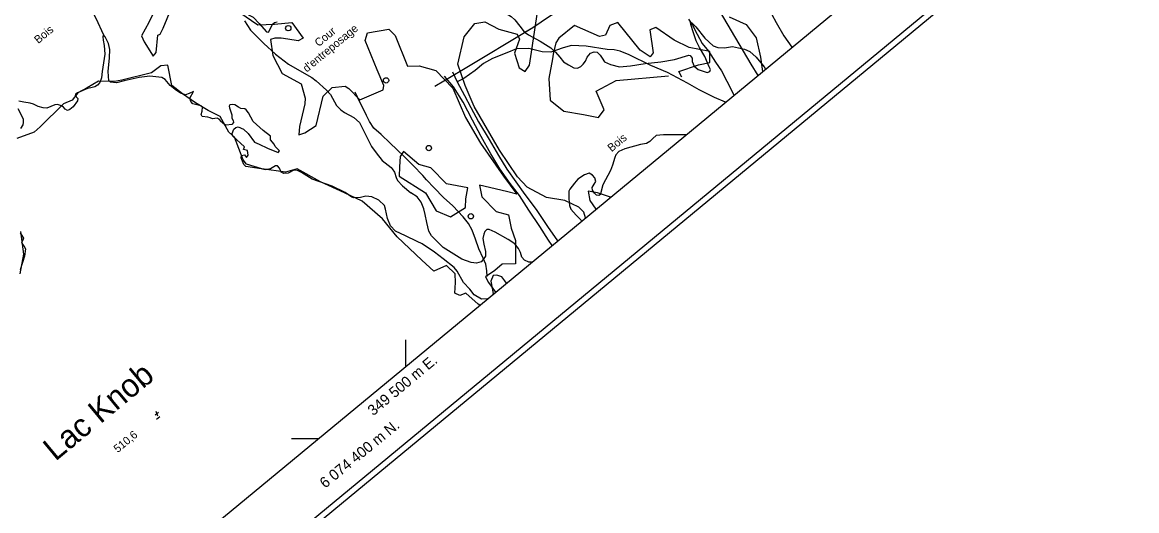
# Model space of a CAD drawing. Extents: x 347059 to 352153, y 6073752 to 6078601.
# Drawn here: x 349284 to 349911, y 6074359 to 6074634 of the extents above; entities that cross this region are included whole.
import ezdxf

# ---------------------------------------------------------------- set-up
doc = ezdxf.new("R2010")
doc.units = 0
for name, color, linetype in [('Level 19', 7, 'Continuous'), ('Level 2', 7, 'Continuous'), ('Level 22', 7, 'Continuous'), ('Level 3', 7, 'Continuous'), ('Level 36', 7, 'Continuous'), ('Level 37', 7, 'Continuous'), ('Level 4', 7, 'Continuous'), ('Level 44', 7, 'Continuous'), ('Level 57', 7, 'Continuous'), ('Level 60', 7, 'Continuous'), ('Level 61', 7, 'Continuous')]:
    doc.layers.add(name, color=color, linetype=linetype)

msp = doc.modelspace()

# ---------------------------------------------------------------- linework, layer by layer
at = {"layer": 'Level 19'}
for points in [[(349324.77, 6074688.77), (349329.02, 6074684.65), (349334.24, 6074678.93), (349338.21, 6074673.97), (349343.82, 6074669.49), (349352.65, 6074661.68), (349358.16, 6074656.6), (349363.84, 6074652.93), (349369.24, 6074650.69), (349379.17, 6074648.79), (349385.16, 6074645.93), (349392.91, 6074642.86), (349398.05, 6074641.38), (349404.91, 6074640.9), (349408.82, 6074639.9), (349414.27, 6074636.96), (349417.68, 6074633.5), (349421.89, 6074628.7), (349422.91, 6074628.65), (349425.36, 6074633.2), (349426.33, 6074633.93), (349427.83, 6074634.29)], [(349582.45, 6074508.67), (349580.46, 6074511.54), (349575.61, 6074519.19), (349569.39, 6074528.47), (349564.01, 6074536.67), (349558.86, 6074543.41), (349553.12, 6074551.68), (349547.95, 6074560.07), (349542.56, 6074569.91), (349537.7, 6074579.01), (349532.45, 6074589.21), (349526.98, 6074597.87), (349521.92, 6074603.88)], [(349526.41, 6074606.23), (349529.11, 6074600.64), (349533.16, 6074592.87), (349536.77, 6074586.17), (349540.99, 6074578.11), (349546.95, 6074568.22), (349552.34, 6074559.12), (349557.05, 6074551.55), (349562.12, 6074544.36), (349567.03, 6074537.19), (349573.44, 6074528.74), (349580.19, 6074518.71), (349585.08, 6074511.84), (349585.53, 6074511.21)]]:
    msp.add_lwpolyline(points, dxfattribs=at)
at = {"layer": 'Level 2'}
for points in [[(349514.65, 6074649.76), (349514.87, 6074649.84), (349520.04, 6074652.45), (349526.69, 6074654), (349535.62, 6074652.35), (349540.16, 6074650.31), (349542.79, 6074649.67), (349551.06, 6074643.58), (349556.36, 6074639.26), (349559.41, 6074637.32), (349561.53, 6074635.51), (349564.26, 6074631.93), (349566.78, 6074628.76), (349569.16, 6074627.11), (349575.71, 6074623.48), (349581.62, 6074619.82), (349584.41, 6074617.25), (349586.84, 6074614.48), (349588.77, 6074611.96)], [(349703.61, 6074643.01), (349708.45, 6074634.09), (349712.79, 6074626.5), (349717.32, 6074620.11)], [(349409.42, 6074634.93), (349412.74, 6074629.67), (349420.39, 6074622.1), (349426.95, 6074616.11), (349434.12, 6074610.64), (349439.12, 6074607.7), (349447.27, 6074603.05), (349449.75, 6074601.16), (349455.59, 6074595.93), (349457.86, 6074593.56), (349461.13, 6074587.29), (349463.6, 6074584.86), (349465.62, 6074583.41), (349470.87, 6074580.62), (349474.03, 6074577.72), (349475.14, 6074575.94), (349479.52, 6074566.87), (349480.78, 6074564.18), (349483.43, 6074560.64), (349486.9, 6074556.38), (349491.88, 6074552.47), (349492.54, 6074551.67), (349493.8, 6074549.89), (349494.75, 6074546.86), (349495.56, 6074545.07), (349498.27, 6074542.17), (349502.94, 6074538.29)], [(349588.77, 6074611.96), (349591.69, 6074610.17), (349594.62, 6074608.52), (349596.62, 6074608.24), (349598.64, 6074609.33), (349599.94, 6074610.47), (349601.21, 6074612.26), (349602.07, 6074614.52), (349603.94, 6074616.7), (349606.01, 6074617.43), (349607.8, 6074617.23), (349609.5, 6074615.6), (349610.55, 6074613.93), (349611.87, 6074611.96), (349615.23, 6074610.29), (349620.35, 6074609.07), (349626.52, 6074609.59), (349634.68, 6074610.91), (349643.62, 6074611.81), (349651.28, 6074613.24), (349659.37, 6074615.71), (349660.15, 6074615.44), (349661.28, 6074613.85), (349661.16, 6074611.98), (349662.3, 6074609.45), (349664.55, 6074607.48), (349669.64, 6074605.83), (349671.05, 6074606.39), (349671.41, 6074607.52), (349670.79, 6074609.15), (349668.26, 6074614.82), (349665.34, 6074620), (349663.42, 6074623.74), (349661.9, 6074628.25), (349660.46, 6074632.83), (349660.31, 6074633.93), (349661.03, 6074633.88), (349663.26, 6074631.48), (349668.27, 6074625.14), (349672.99, 6074620.91), (349675.6, 6074619.94), (349679.43, 6074619.77), (349683.96, 6074620.5), (349690.6, 6074618.99), (349693.69, 6074617.63), (349697.17, 6074614.44), (349701.67, 6074609.01), (349702.46, 6074607.83)], [(349657.73, 6074570.87), (349645.14, 6074570.8), (349640.92, 6074570.37), (349639.02, 6074568.83), (349637.39, 6074567.14), (349635.44, 6074565.97), (349632.22, 6074565.46), (349623.25, 6074563.03), (349620.04, 6074561.44), (349618.18, 6074559.54), (349617.65, 6074557.98), (349616.37, 6074553.73), (349615.24, 6074550.69), (349610.89, 6074542.66), (349609.82, 6074538.31), (349609.61, 6074537.31), (349608.7, 6074536.65), (349607.48, 6074536.8), (349606.33, 6074537.97), (349605.07, 6074539.72), (349604.87, 6074541.18), (349606.15, 6074543.13), (349606.97, 6074544.66), (349606.37, 6074546.59), (349605.1, 6074548.2), (349603.21, 6074549.27), (349600.69, 6074548.28), (349596.93, 6074545.93), (349594.97, 6074543.67), (349592.37, 6074540.3), (349591.79, 6074539.11), (349591.75, 6074537.3), (349591.74, 6074534.84)], [(349561.47, 6074509.51), (349557.72, 6074511.94), (349550.45, 6074516.06), (349547, 6074517.52), (349545.63, 6074517.54), (349544.62, 6074516.53), (349544.02, 6074515.04), (349543.5, 6074512.54), (349544.02, 6074509.32), (349544.98, 6074505.12), (349544.89, 6074502.59), (349543.67, 6074500.63), (349542.44, 6074499.35), (349539.86, 6074498.58), (349536.91, 6074499), (349531.68, 6074500.95), (349521.09, 6074507.47), (349514.63, 6074513.93), (349513.13, 6074516.57), (349512, 6074521.57), (349511.13, 6074525.98), (349510.25, 6074529.16), (349508.76, 6074533.03), (349506.62, 6074535.93), (349502.94, 6074538.29)], [(349591.74, 6074534.84), (349592.15, 6074531.11), (349593.03, 6074529.02), (349595.92, 6074525.57), (349598.5, 6074522.93), (349598.91, 6074522.27)], [(349570.93, 6074499.14), (349569.42, 6074499.18), (349566.9, 6074500.37), (349565.48, 6074501.99), (349564.7, 6074504.58), (349563.62, 6074506.9), (349561.47, 6074509.51)]]:
    msp.add_lwpolyline(points, dxfattribs=at)
at = {"layer": 'Level 22'}
for points in [[(349679.89, 6074589.18), (349673.83, 6074591.77), (349665.14, 6074596.13), (349658.51, 6074599.9), (349647.4, 6074605.91), (349637.97, 6074609.72), (349625.7, 6074615.87), (349620.68, 6074617.79), (349617.29, 6074618.54), (349613.34, 6074618.88), (349601.61, 6074620.77), (349593.38, 6074621.04), (349588.63, 6074619.83), (349581.77, 6074617.36), (349576.78, 6074617.59), (349569.3, 6074619.31), (349562.49, 6074619.21), (349557.04, 6074617.03), (349548.83, 6074613.66), (349543.81, 6074610.86), (349539.18, 6074607.05), (349532.86, 6074602.49), (349529.11, 6074600.64)], [(349545.97, 6074491.11), (349545.79, 6074494.4), (349545.11, 6074498.1), (349543.6, 6074501.54), (349541.2, 6074506.78), (349539.34, 6074512.17), (349537.44, 6074517.24), (349535.35, 6074520.94), (349532.48, 6074524.74), (349526.53, 6074530.82), (349521.44, 6074535.59), (349516.03, 6074540.93), (349511.76, 6074545.43), (349509.79, 6074547.9), (349504.29, 6074553.53), (349498.99, 6074558.82), (349491.39, 6074566.07), (349486.26, 6074570.98), (349482.19, 6074574.53), (349479.73, 6074578.39), (349478.03, 6074581.69), (349472.99, 6074592.09), (349471.74, 6074594.86)]]:
    msp.add_lwpolyline(points, dxfattribs=at)
at = {"layer": 'Level 3'}
for p, q in [((349359.21, 6074413.34), (349361.01, 6074414.83)), ((349359.67, 6074415.47), (349360.49, 6074412.73)), ((349359.93, 6074410.82), (349361.78, 6074412.35))]:
    msp.add_line(p, q, dxfattribs=at)
at = {"layer": 'Level 36'}
for centre in [(349434.08, 6074630.81), (349489.04, 6074601.45), (349513.09, 6074563.38), (349536.72, 6074525.04)]:
    msp.add_circle(centre, 1.5, dxfattribs=at)
at = {"layer": 'Level 37'}
for points in [[(349516.45, 6074598.14), (349531.64, 6074607.15), (349571.6, 6074631.21), (349581.05, 6074637.58), (349611.57, 6074655.88), (349633.21, 6074669.35), (349651.95, 6074680.82), (349665.38, 6074659.69), (349694.13, 6074610.55), (349698.03, 6074604.17)], [(349567.14, 6074628.53), (349571.6, 6074631.21), (349572.26, 6074631.66)], [(349691.29, 6074615.4), (349694.13, 6074610.55), (349694.33, 6074610.23)], [(349531.16, 6074606.87), (349531.64, 6074607.15), (349536.3, 6074609.96)]]:
    msp.add_lwpolyline(points, dxfattribs=at)
at = {"layer": 'Level 4'}
for points in [[(349302.36, 6074687.62), (349304.72, 6074682.43), (349309.74, 6074671.25), (349314.73, 6074659.74), (349318.78, 6074650.55), (349325.87, 6074636.44), (349330.22, 6074626.97)], [(349659.18, 6074635.92), (349661.42, 6074632.49), (349663.95, 6074627.44), (349666.87, 6074622.19), (349670.32, 6074617.84), (349674.33, 6074611.63), (349677.61, 6074606.76), (349683.68, 6074595.26), (349684.65, 6074593.12)], [(349329.91, 6074624), (349330.59, 6074621.1), (349330.85, 6074616.19), (349329.4, 6074606.37), (349329, 6074602.88), (349328.04, 6074600.33), (349326.83, 6074598.79), (349325.36, 6074597.86), (349323.05, 6074597.19), (349321.18, 6074596.82), (349315.47, 6074594.37), (349314.48, 6074593.76), (349314.2, 6074593), (349315.65, 6074591.27), (349315.53, 6074589.97), (349313.06, 6074586.61), (349311.2, 6074585.05), (349309.89, 6074584.55), (349308.65, 6074585.31), (349307.72, 6074586.42), (349306.61, 6074587.21), (349304.21, 6074587.84), (349302.84, 6074587.67), (349298.25, 6074585.77), (349296.14, 6074585.95), (349293.43, 6074586.68), (349290.77, 6074588.07), (349288.97, 6074588.59), (349285.37, 6074589.11), (349282.52, 6074589.73)], [(349407.47, 6074585.71), (349406.11, 6074586.44), (349403.93, 6074587.7), (349402.68, 6074587.85), (349401.15, 6074587.7), (349400.76, 6074586.99), (349400.96, 6074585.95), (349402.33, 6074582.14), (349402.39, 6074580.16), (349403.13, 6074578.82), (349403.24, 6074577.79), (349402.36, 6074576.67), (349399.22, 6074576.29), (349397.56, 6074576.93), (349396.53, 6074578.09), (349395.24, 6074579.64), (349394.1, 6074580.19), (349391.53, 6074579.84), (349390.07, 6074580.33), (349388.75, 6074580.74), (349385.56, 6074581.06), (349385.01, 6074582.25), (349385.59, 6074584.17), (349385.79, 6074586.37), (349384.92, 6074587.15), (349380.4, 6074588.24), (349379.18, 6074589.62), (349378.76, 6074591.38), (349380.74, 6074595.15), (349378.3, 6074594), (349376.33, 6074593.4), (349373.5, 6074594.18), (349371.27, 6074595.77), (349367.6, 6074598.64), (349364.8, 6074602), (349362.93, 6074603.07), (349356.25, 6074603.86), (349350.28, 6074602.99), (349341.74, 6074601.23), (349337.5, 6074600), (349334.06, 6074600.42), (349333.23, 6074601.23), (349332.84, 6074606.4), (349333.57, 6074614.1), (349333.79, 6074618.89), (349332.9, 6074622.22), (349331.11, 6074625.91), (349330.22, 6074626.97), (349329.8, 6074625.94), (349329.91, 6074624)], [(349281.92, 6074585.68), (349284.91, 6074579.75), (349284.98, 6074577.77), (349284.74, 6074576.44), (349283.46, 6074574.45)], [(349546.26, 6074478.76), (349546.02, 6074478.65), (349542.7, 6074478.41), (349538.53, 6074480.81), (349536.09, 6074483.93), (349532.65, 6074487.78), (349529.05, 6074494.19), (349527.32, 6074496.18), (349521.09, 6074501.14), (349516.34, 6074504.79), (349509.39, 6074509.44), (349506.5, 6074510.84), (349500.03, 6074514.02), (349494.43, 6074516.6), (349491.57, 6074519.59), (349489.84, 6074523.84), (349488.77, 6074529.09), (349488.1, 6074531.15), (349484.94, 6074534.05), (349481.04, 6074535.95), (349477.65, 6074536.41), (349474.63, 6074535.52), (349470.98, 6074535.31), (349469.75, 6074535.7), (349466, 6074538.4), (349458.77, 6074541.86), (349447.47, 6074545.88), (349441.52, 6074549.59), (349439.3, 6074550.81), (349437.15, 6074550.96), (349433.97, 6074549.19), (349431.52, 6074549.15), (349430.1, 6074549.77), (349429.09, 6074552.07), (349427.94, 6074553.36), (349426.92, 6074553.33), (349424.03, 6074551.65), (349421.04, 6074551.17), (349418.88, 6074551.61), (349410.19, 6074553.1), (349409.01, 6074554.07), (349407.53, 6074557.93), (349407.8, 6074559.14), (349409.35, 6074559.53), (349410.64, 6074558.07), (349411.49, 6074559.31), (349411.12, 6074562), (349408.96, 6074562.52), (349409.35, 6074564.04), (349402.82, 6074569.99), (349402.47, 6074571.58), (349403.48, 6074574.07), (349404.62, 6074574.96), (349405.95, 6074575.25), (349408.87, 6074574.1), (349411.42, 6074571.58), (349415.07, 6074566.75), (349417.65, 6074565.54), (349422.43, 6074563.23), (349428.38, 6074560.95), (349429.15, 6074561.74), (349426.72, 6074564.21), (349426.07, 6074565.54), (349424.13, 6074568.05), (349423.99, 6074570.11), (349419.91, 6074573.3), (349414.41, 6074578.37), (349411.62, 6074583.25), (349410.33, 6074584.8), (349409.69, 6074585.39), (349407.47, 6074585.71)], [(349283.21, 6074515.73), (349285.11, 6074512.66), (349284.81, 6074511.58), (349283.96, 6074510.34), (349284.49, 6074509.43), (349285.42, 6074508.41), (349286.37, 6074506.65), (349285.68, 6074502.53), (349283.2, 6074494.96)], [(349556.74, 6074487.42), (349555.84, 6074488.76), (349554.08, 6074490.87), (349551.29, 6074491.98), (349549.22, 6074491.66), (349548.03, 6074488.5), (349549.36, 6074481.67), (349549.05, 6074481.06)]]:
    msp.add_lwpolyline(points, dxfattribs=at)
at = {"layer": 'Level 44'}
for points in [[(349361.63, 6074646.27), (349355.71, 6074634.05), (349351.43, 6074626.54), (349353.09, 6074623.11), (349358.09, 6074615.12), (349359.83, 6074617.18), (349360.78, 6074626.87), (349361.98, 6074627.42), (349363.76, 6074630.88), (349369.52, 6074644.92)], [(349601.28, 6074524.22), (349600.21, 6074527.4), (349597.37, 6074530.1), (349589.5, 6074533.82), (349579.26, 6074535.53), (349568.48, 6074541.33), (349563.04, 6074547.25), (349552.83, 6074562.25), (349538.65, 6074586.71), (349533.55, 6074598.52), (349529.34, 6074610.64), (349533.02, 6074625.87), (349538.93, 6074633.38), (349544.64, 6074634.43), (349552.56, 6074630.3), (349562.87, 6074627.43), (349564.16, 6074624.61), (349561.31, 6074616.68), (349563.96, 6074608.42), (349567.36, 6074606.49), (349569.72, 6074609.96), (349570.89, 6074617.39), (349574.31, 6074641.07)], [(349406.88, 6074639.58), (349416.95, 6074632.71), (349426.29, 6074633.04), (349436, 6074633.99), (349442.38, 6074625.23), (349439.56, 6074623.76), (349433.85, 6074624.67), (349430.14, 6074625.16), (349426.47, 6074625.23), (349424.12, 6074624.46), (349425.33, 6074615.41), (349430.54, 6074605.36), (349441.34, 6074599.41), (349443.63, 6074591.42), (349443.42, 6074588.24), (349440.31, 6074575.57), (349439.95, 6074570.77)], [(349655.36, 6074603.16), (349653.65, 6074606.5), (349664.8, 6074610.18), (349671.09, 6074611.43), (349671.19, 6074617.64), (349659.55, 6074619.97), (349651, 6074624.15), (349640.78, 6074631.27), (349637.32, 6074629.86), (349639.2, 6074616.93), (349637.52, 6074614.63), (349632.02, 6074618.38), (349619.42, 6074633.97), (349614.88, 6074632.4), (349612.49, 6074626.8), (349609.1, 6074626.2), (349595.04, 6074632.35), (349586.24, 6074625.1), (349584.53, 6074622.47), (349582.97, 6074616.22), (349582.72, 6074613.47), (349580.63, 6074602.44), (349581.38, 6074590.35), (349588.93, 6074584.12), (349600.06, 6074582.25), (349608.52, 6074580.53), (349611.62, 6074584.92), (349607.14, 6074595.37), (349618.44, 6074601.42), (349647.79, 6074604.08)], [(349682, 6074637.12), (349691.51, 6074632.85), (349697.13, 6074625.32), (349699.67, 6074614.47), (349700.79, 6074606.45)], [(349439.95, 6074570.77), (349443.41, 6074572.02), (349449.82, 6074576.05), (349453.69, 6074592.52), (349458.79, 6074597.4), (349466.04, 6074598.24), (349468.11, 6074596.83), (349474.22, 6074590.56), (349487.38, 6074596.2), (349487.84, 6074598.54), (349484.08, 6074607.39), (349477.36, 6074623.8), (349478.65, 6074628.19), (349490.57, 6074630.25), (349494.24, 6074626.73), (349501.12, 6074609.43), (349507.73, 6074609.58), (349517.02, 6074607.05), (349526.52, 6074597.05), (349533.65, 6074580.65), (349542.25, 6074566.11), (349555.05, 6074547.53), (349562.65, 6074537.47), (349556.77, 6074538.97), (349541.65, 6074542.58), (349542.82, 6074535.93), (349551.01, 6074527.69), (349557.92, 6074525.87), (349559.34, 6074518.39), (349561.78, 6074511.31), (349561.86, 6074498.23), (349554.27, 6074497.99), (349550.21, 6074494.58), (349544.92, 6074491.04), (349546.65, 6074487.7), (349550.61, 6074482.35)], [(349475.67, 6074533.5), (349465.74, 6074538.22), (349452.19, 6074544.39), (349438.98, 6074551.61), (349432.45, 6074549.88), (349419.16, 6074551.78), (349410.66, 6074554.41), (349408.74, 6074556.7), (349403.78, 6074569.52), (349400.69, 6074572.33), (349395.85, 6074581.2), (349388.96, 6074584.43), (349381.92, 6074588.9), (349374.61, 6074593.89), (349368.65, 6074598.52), (349366.42, 6074610.04), (349362.45, 6074609.57), (349357.2, 6074605.76), (349340.47, 6074601.48), (349336.4, 6074600.76), (349327.34, 6074600.98), (349321.03, 6074597.18), (349315.72, 6074594.53), (349312.48, 6074590.3), (349307.64, 6074588.34), (349294.62, 6074575.28), (349291.08, 6074572.31), (349281.44, 6074568.72)], [(349511.22, 6074538.19), (349517.21, 6074528.1), (349525.36, 6074524.77), (349533.74, 6074530.01), (349533.85, 6074534.74), (349535.01, 6074541.1), (349523.07, 6074543.21), (349514.31, 6074552.31), (349507.39, 6074554.14), (349498.94, 6074561.42), (349496.9, 6074558.65), (349496.61, 6074552.87), (349496.46, 6074547.64), (349511.22, 6074538.19)], [(349541.75, 6074475.04), (349540.91, 6074475.63), (349533.83, 6074481.8), (349530.53, 6074480.54), (349527.64, 6074481.85), (349528.02, 6074487.71), (349527.82, 6074492.63), (349522.97, 6074497.39), (349515.98, 6074494.07), (349509.23, 6074500.38), (349495.35, 6074513.45), (349486.98, 6074523.51), (349475.67, 6074533.5)], [(349615.17, 6074535.7), (349607.91, 6074538.25), (349602.63, 6074539.21), (349603.67, 6074533.8), (349606.99, 6074528.94)], [(349283.48, 6074516.38), (349285.14, 6074503.79), (349283.16, 6074492.65)]]:
    msp.add_lwpolyline(points, dxfattribs=at)
at = {"layer": 'Level 60'}
for p, q in [((349500, 6074455.53), (349500, 6074440.53)), ((349435.88, 6074400), (349450.95, 6074400))]:
    msp.add_line(p, q, dxfattribs=at)
msp.add_lwpolyline([(347109.95, 6075761.81), (348728.53, 6073803.05), (351407.22, 6076016.53), (349788.63, 6077975.29)], close=True, dxfattribs=at)
for points in [[(348723.67, 6073751.88), (352153.39, 6076585.96)], [(348724.12, 6073756.59), (352148.69, 6076586.41)]]:
    msp.add_lwpolyline(points, dxfattribs=at)

# ---------------------------------------------------------------- texts
at = {"layer": 'Level 3'}
msp.add_text('  510,6', height=4.5, rotation=39.57, dxfattribs=at).set_placement((349335.56, 6074389.67))
at = {"layer": 'Level 4'}
msp.add_text('Lac Knob', height=13, rotation=39.70714, dxfattribs=at).set_placement((349303.12, 6074386.93))
at = {"layer": 'Level 44'}
for p in [(349293.47, 6074621.83), (349615.87, 6074561.01)]:
    msp.add_text('Bois', height=4.5, rotation=39.568, dxfattribs=at).set_placement(p)
at = {"layer": 'Level 57'}
for s, p in [("d'entreposage", (349444.48, 6074605.78)), ('Cour', (349451.17, 6074620.09))]:
    msp.add_text(s, height=4.5, rotation=39.568, dxfattribs=at).set_placement(p)
at = {"layer": 'Level 61'}
for s, height, rotation, p in [('349 500 m E. ', 6, 39.81296, (349481.8, 6074412.51)), ('6 074 400 m N.', 6.0001, 39.36439, (349454.79, 6074371.75))]:
    msp.add_text(s, height=height, rotation=rotation, dxfattribs=at).set_placement(p)

doc.saveas('drawing.dxf')
